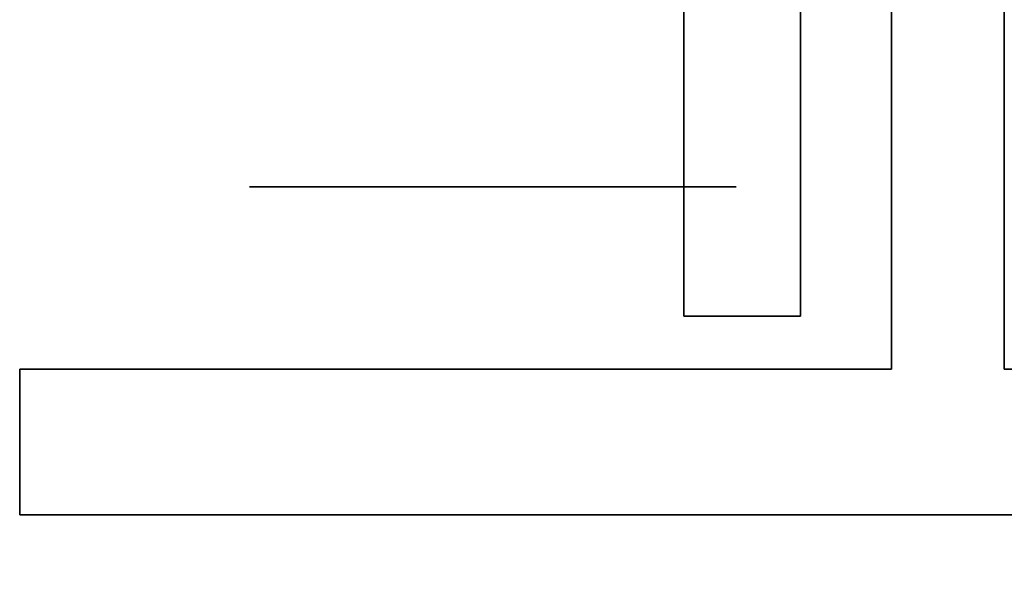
# Model space of a CAD drawing. Extents: x -1299 to -1246.9, y 2743.7 to 2747.9.
# Tile 493 of 656: x -1253.0462 to -1252.9921, y 2746.7264 to 2746.7576. Entities that reach past the tile are written whole.
import ezdxf

# ---------------------------------------------------------------- set-up
doc = ezdxf.new("R2010")
doc.units = 0
doc.header["$LTSCALE"] = 150
doc.header["$MEASUREMENT"] = 0
doc.layers.add('3DFACE_BOLT', color=7, linetype='CONTINUOUS')
doc.layers.add('3DFACE_SHAPE', color=7, linetype='CONTINUOUS')

msp = doc.modelspace()

# ---------------------------------------------------------------- linework, layer by layer
at = {"layer": '3DFACE_BOLT', "color": 1}
for points, invisible_edges in [([(-1253.033594, 2746.748449, 0.138), (-1253.026906, 2746.748449, 0.126417), (-1253.033594, 2746.738449, 0.138)], 14), ([(-1253.033594, 2746.738449, 0.138), (-1253.026906, 2746.748449, 0.126417), (-1253.026906, 2746.738449, 0.126417)], 3), ([(-1253.026906, 2746.748449, 0.149583), (-1253.033594, 2746.748449, 0.138), (-1253.026906, 2746.738449, 0.149583)], 14), ([(-1253.026906, 2746.738449, 0.149583), (-1253.033594, 2746.748449, 0.138), (-1253.033594, 2746.738449, 0.138)], 3), ([(-1253.033594, 2746.748449, 0.138), (-1253.026906, 2746.748449, 0.149583), (-1253.026906, 2746.748449, 0.126417)], 2), ([(-1253.033594, 2746.748449, 0.068), (-1253.026906, 2746.748449, 0.056417), (-1253.033594, 2746.738449, 0.068)], 14), ([(-1253.033594, 2746.738449, 0.068), (-1253.026906, 2746.748449, 0.056417), (-1253.026906, 2746.738449, 0.056417)], 3), ([(-1253.026906, 2746.748449, 0.079583), (-1253.033594, 2746.748449, 0.068), (-1253.026906, 2746.738449, 0.079583)], 14), ([(-1253.026906, 2746.738449, 0.079583), (-1253.033594, 2746.748449, 0.068), (-1253.033594, 2746.738449, 0.068)], 3), ([(-1253.033594, 2746.748449, 0.068), (-1253.026906, 2746.748449, 0.079583), (-1253.026906, 2746.748449, 0.056417)], 2), ([(-1253.026906, 2746.748449, 0.126417), (-1253.013531, 2746.748449, 0.126417), (-1253.026906, 2746.738449, 0.126417)], 14), ([(-1253.026906, 2746.738449, 0.126417), (-1253.013531, 2746.748449, 0.126417), (-1253.013531, 2746.738449, 0.126417)], 3), ([(-1253.013531, 2746.748449, 0.149583), (-1253.026906, 2746.748449, 0.149583), (-1253.013531, 2746.738449, 0.149583)], 14), ([(-1253.013531, 2746.738449, 0.149583), (-1253.026906, 2746.748449, 0.149583), (-1253.026906, 2746.738449, 0.149583)], 3), ([(-1253.026906, 2746.748449, 0.149583), (-1253.013531, 2746.748449, 0.149583), (-1253.026906, 2746.748449, 0.126417)], 14), ([(-1253.026906, 2746.748449, 0.126417), (-1253.013531, 2746.748449, 0.149583), (-1253.013531, 2746.748449, 0.126417)], 3), ([(-1253.026906, 2746.748449, 0.056417), (-1253.013531, 2746.748449, 0.056417), (-1253.026906, 2746.738449, 0.056417)], 14), ([(-1253.026906, 2746.738449, 0.056417), (-1253.013531, 2746.748449, 0.056417), (-1253.013531, 2746.738449, 0.056417)], 3), ([(-1253.013531, 2746.748449, 0.079583), (-1253.026906, 2746.748449, 0.079583), (-1253.013531, 2746.738449, 0.079583)], 14), ([(-1253.013531, 2746.738449, 0.079583), (-1253.026906, 2746.748449, 0.079583), (-1253.026906, 2746.738449, 0.079583)], 3), ([(-1253.026906, 2746.748449, 0.079583), (-1253.013531, 2746.748449, 0.079583), (-1253.026906, 2746.748449, 0.056417)], 14), ([(-1253.026906, 2746.748449, 0.056417), (-1253.013531, 2746.748449, 0.079583), (-1253.013531, 2746.748449, 0.056417)], 3), ([(-1253.013531, 2746.748449, 0.126417), (-1253.006844, 2746.748449, 0.138), (-1253.013531, 2746.738449, 0.126417)], 14), ([(-1253.013531, 2746.738449, 0.126417), (-1253.006844, 2746.748449, 0.138), (-1253.006844, 2746.738449, 0.138)], 3), ([(-1253.006844, 2746.748449, 0.138), (-1253.013531, 2746.748449, 0.149583), (-1253.006844, 2746.738449, 0.138)], 14), ([(-1253.006844, 2746.738449, 0.138), (-1253.013531, 2746.748449, 0.149583), (-1253.013531, 2746.738449, 0.149583)], 3), ([(-1253.013531, 2746.748449, 0.149583), (-1253.006844, 2746.748449, 0.138), (-1253.013531, 2746.748449, 0.126417)], 12), ([(-1253.013531, 2746.748449, 0.056417), (-1253.006844, 2746.748449, 0.068), (-1253.013531, 2746.738449, 0.056417)], 14), ([(-1253.013531, 2746.738449, 0.056417), (-1253.006844, 2746.748449, 0.068), (-1253.006844, 2746.738449, 0.068)], 3), ([(-1253.006844, 2746.748449, 0.068), (-1253.013531, 2746.748449, 0.079583), (-1253.006844, 2746.738449, 0.068)], 14), ([(-1253.006844, 2746.738449, 0.068), (-1253.013531, 2746.748449, 0.079583), (-1253.013531, 2746.738449, 0.079583)], 3), ([(-1253.013531, 2746.748449, 0.079583), (-1253.006844, 2746.748449, 0.068), (-1253.013531, 2746.748449, 0.056417)], 12), ([(-1253.033594, 2746.738449, 0.138), (-1253.026906, 2746.738449, 0.126417), (-1253.026906, 2746.738449, 0.149583)], 2), ([(-1253.033594, 2746.738449, 0.068), (-1253.026906, 2746.738449, 0.056417), (-1253.026906, 2746.738449, 0.079583)], 2), ([(-1253.028219, 2746.738449, 0.138), (-1253.027827, 2746.738449, 0.135528), (-1253.028219, 2746.688449, 0.138)], 14), ([(-1253.028219, 2746.688449, 0.138), (-1253.027827, 2746.738449, 0.135528), (-1253.027827, 2746.688449, 0.135528)], 3), ([(-1253.027827, 2746.738449, 0.140472), (-1253.028219, 2746.738449, 0.138), (-1253.027827, 2746.688449, 0.140472)], 14), ([(-1253.027827, 2746.688449, 0.140472), (-1253.028219, 2746.738449, 0.138), (-1253.028219, 2746.688449, 0.138)], 3), ([(-1253.028219, 2746.738449, 0.138), (-1253.027827, 2746.738449, 0.140472), (-1253.027827, 2746.738449, 0.135528)], 2), ([(-1253.028219, 2746.738449, 0.068), (-1253.027827, 2746.738449, 0.065528), (-1253.028219, 2746.688449, 0.068)], 14), ([(-1253.028219, 2746.688449, 0.068), (-1253.027827, 2746.738449, 0.065528), (-1253.027827, 2746.688449, 0.065528)], 3), ([(-1253.027827, 2746.738449, 0.070472), (-1253.028219, 2746.738449, 0.068), (-1253.027827, 2746.688449, 0.070472)], 14), ([(-1253.027827, 2746.688449, 0.070472), (-1253.028219, 2746.738449, 0.068), (-1253.028219, 2746.688449, 0.068)], 3), ([(-1253.028219, 2746.738449, 0.068), (-1253.027827, 2746.738449, 0.070472), (-1253.027827, 2746.738449, 0.065528)], 2), ([(-1253.027827, 2746.738449, 0.135528), (-1253.026691, 2746.738449, 0.133298), (-1253.027827, 2746.688449, 0.135528)], 14), ([(-1253.027827, 2746.688449, 0.135528), (-1253.026691, 2746.738449, 0.133298), (-1253.026691, 2746.688449, 0.133298)], 3), ([(-1253.026691, 2746.738449, 0.142702), (-1253.027827, 2746.738449, 0.140472), (-1253.026691, 2746.688449, 0.142702)], 14), ([(-1253.026691, 2746.688449, 0.142702), (-1253.027827, 2746.738449, 0.140472), (-1253.027827, 2746.688449, 0.140472)], 3), ([(-1253.027827, 2746.738449, 0.140472), (-1253.026691, 2746.738449, 0.142702), (-1253.027827, 2746.738449, 0.135528)], 14), ([(-1253.027827, 2746.738449, 0.135528), (-1253.026691, 2746.738449, 0.142702), (-1253.026691, 2746.738449, 0.133298)], 3), ([(-1253.027827, 2746.738449, 0.065528), (-1253.026691, 2746.738449, 0.063298), (-1253.027827, 2746.688449, 0.065528)], 14), ([(-1253.027827, 2746.688449, 0.065528), (-1253.026691, 2746.738449, 0.063298), (-1253.026691, 2746.688449, 0.063298)], 3), ([(-1253.026691, 2746.738449, 0.072702), (-1253.027827, 2746.738449, 0.070472), (-1253.026691, 2746.688449, 0.072702)], 14), ([(-1253.026691, 2746.688449, 0.072702), (-1253.027827, 2746.738449, 0.070472), (-1253.027827, 2746.688449, 0.070472)], 3), ([(-1253.027827, 2746.738449, 0.070472), (-1253.026691, 2746.738449, 0.072702), (-1253.027827, 2746.738449, 0.065528)], 14), ([(-1253.027827, 2746.738449, 0.065528), (-1253.026691, 2746.738449, 0.072702), (-1253.026691, 2746.738449, 0.063298)], 3), ([(-1253.026906, 2746.738449, 0.126417), (-1253.013531, 2746.738449, 0.126417), (-1253.026906, 2746.738449, 0.149583)], 14), ([(-1253.026906, 2746.738449, 0.149583), (-1253.013531, 2746.738449, 0.126417), (-1253.013531, 2746.738449, 0.149583)], 3), ([(-1253.026906, 2746.738449, 0.056417), (-1253.013531, 2746.738449, 0.056417), (-1253.026906, 2746.738449, 0.079583)], 14), ([(-1253.026906, 2746.738449, 0.079583), (-1253.013531, 2746.738449, 0.056417), (-1253.013531, 2746.738449, 0.079583)], 3), ([(-1253.026691, 2746.738449, 0.133298), (-1253.024921, 2746.738449, 0.131528), (-1253.026691, 2746.688449, 0.133298)], 14), ([(-1253.026691, 2746.688449, 0.133298), (-1253.024921, 2746.738449, 0.131528), (-1253.024921, 2746.688449, 0.131528)], 3), ([(-1253.024921, 2746.738449, 0.144472), (-1253.026691, 2746.738449, 0.142702), (-1253.024921, 2746.688449, 0.144472)], 14), ([(-1253.024921, 2746.688449, 0.144472), (-1253.026691, 2746.738449, 0.142702), (-1253.026691, 2746.688449, 0.142702)], 3), ([(-1253.026691, 2746.738449, 0.142702), (-1253.024921, 2746.738449, 0.144472), (-1253.026691, 2746.738449, 0.133298)], 14), ([(-1253.026691, 2746.738449, 0.133298), (-1253.024921, 2746.738449, 0.144472), (-1253.024921, 2746.738449, 0.131528)], 3), ([(-1253.026691, 2746.738449, 0.063298), (-1253.024921, 2746.738449, 0.061528), (-1253.026691, 2746.688449, 0.063298)], 14), ([(-1253.026691, 2746.688449, 0.063298), (-1253.024921, 2746.738449, 0.061528), (-1253.024921, 2746.688449, 0.061528)], 3), ([(-1253.024921, 2746.738449, 0.074472), (-1253.026691, 2746.738449, 0.072702), (-1253.024921, 2746.688449, 0.074472)], 14), ([(-1253.024921, 2746.688449, 0.074472), (-1253.026691, 2746.738449, 0.072702), (-1253.026691, 2746.688449, 0.072702)], 3), ([(-1253.026691, 2746.738449, 0.072702), (-1253.024921, 2746.738449, 0.074472), (-1253.026691, 2746.738449, 0.063298)], 14), ([(-1253.026691, 2746.738449, 0.063298), (-1253.024921, 2746.738449, 0.074472), (-1253.024921, 2746.738449, 0.061528)], 3), ([(-1253.024921, 2746.738449, 0.131528), (-1253.022691, 2746.738449, 0.130392), (-1253.024921, 2746.688449, 0.131528)], 14), ([(-1253.024921, 2746.688449, 0.131528), (-1253.022691, 2746.738449, 0.130392), (-1253.022691, 2746.688449, 0.130392)], 3), ([(-1253.022691, 2746.738449, 0.145608), (-1253.024921, 2746.738449, 0.144472), (-1253.022691, 2746.688449, 0.145608)], 14), ([(-1253.022691, 2746.688449, 0.145608), (-1253.024921, 2746.738449, 0.144472), (-1253.024921, 2746.688449, 0.144472)], 3), ([(-1253.024921, 2746.738449, 0.144472), (-1253.022691, 2746.738449, 0.145608), (-1253.024921, 2746.738449, 0.131528)], 14), ([(-1253.024921, 2746.738449, 0.131528), (-1253.022691, 2746.738449, 0.145608), (-1253.022691, 2746.738449, 0.130392)], 3), ([(-1253.024921, 2746.738449, 0.061528), (-1253.022691, 2746.738449, 0.060392), (-1253.024921, 2746.688449, 0.061528)], 14), ([(-1253.024921, 2746.688449, 0.061528), (-1253.022691, 2746.738449, 0.060392), (-1253.022691, 2746.688449, 0.060392)], 3), ([(-1253.022691, 2746.738449, 0.075608), (-1253.024921, 2746.738449, 0.074472), (-1253.022691, 2746.688449, 0.075608)], 14), ([(-1253.022691, 2746.688449, 0.075608), (-1253.024921, 2746.738449, 0.074472), (-1253.024921, 2746.688449, 0.074472)], 3), ([(-1253.024921, 2746.738449, 0.074472), (-1253.022691, 2746.738449, 0.075608), (-1253.024921, 2746.738449, 0.061528)], 14), ([(-1253.024921, 2746.738449, 0.061528), (-1253.022691, 2746.738449, 0.075608), (-1253.022691, 2746.738449, 0.060392)], 3), ([(-1253.022691, 2746.738449, 0.130392), (-1253.020219, 2746.738449, 0.13), (-1253.022691, 2746.688449, 0.130392)], 14), ([(-1253.022691, 2746.688449, 0.130392), (-1253.020219, 2746.738449, 0.13), (-1253.020219, 2746.688449, 0.13)], 3), ([(-1253.020219, 2746.738449, 0.146), (-1253.022691, 2746.738449, 0.145608), (-1253.020219, 2746.688449, 0.146)], 14), ([(-1253.020219, 2746.688449, 0.146), (-1253.022691, 2746.738449, 0.145608), (-1253.022691, 2746.688449, 0.145608)], 3), ([(-1253.022691, 2746.738449, 0.145608), (-1253.020219, 2746.738449, 0.146), (-1253.022691, 2746.738449, 0.130392)], 14), ([(-1253.022691, 2746.738449, 0.130392), (-1253.020219, 2746.738449, 0.146), (-1253.020219, 2746.738449, 0.13)], 3), ([(-1253.022691, 2746.738449, 0.060392), (-1253.020219, 2746.738449, 0.06), (-1253.022691, 2746.688449, 0.060392)], 14), ([(-1253.022691, 2746.688449, 0.060392), (-1253.020219, 2746.738449, 0.06), (-1253.020219, 2746.688449, 0.06)], 3), ([(-1253.020219, 2746.738449, 0.076), (-1253.022691, 2746.738449, 0.075608), (-1253.020219, 2746.688449, 0.076)], 14), ([(-1253.020219, 2746.688449, 0.076), (-1253.022691, 2746.738449, 0.075608), (-1253.022691, 2746.688449, 0.075608)], 3), ([(-1253.022691, 2746.738449, 0.075608), (-1253.020219, 2746.738449, 0.076), (-1253.022691, 2746.738449, 0.060392)], 14), ([(-1253.022691, 2746.738449, 0.060392), (-1253.020219, 2746.738449, 0.076), (-1253.020219, 2746.738449, 0.06)], 3), ([(-1253.020219, 2746.738449, 0.13), (-1253.017747, 2746.738449, 0.130392), (-1253.020219, 2746.688449, 0.13)], 14), ([(-1253.020219, 2746.688449, 0.13), (-1253.017747, 2746.738449, 0.130392), (-1253.017747, 2746.688449, 0.130392)], 3), ([(-1253.017747, 2746.738449, 0.145608), (-1253.020219, 2746.738449, 0.146), (-1253.017747, 2746.688449, 0.145608)], 14), ([(-1253.017747, 2746.688449, 0.145608), (-1253.020219, 2746.738449, 0.146), (-1253.020219, 2746.688449, 0.146)], 3), ([(-1253.020219, 2746.738449, 0.146), (-1253.017747, 2746.738449, 0.145608), (-1253.020219, 2746.738449, 0.13)], 14), ([(-1253.020219, 2746.738449, 0.13), (-1253.017747, 2746.738449, 0.145608), (-1253.017747, 2746.738449, 0.130392)], 3), ([(-1253.020219, 2746.738449, 0.06), (-1253.017747, 2746.738449, 0.060392), (-1253.020219, 2746.688449, 0.06)], 14), ([(-1253.020219, 2746.688449, 0.06), (-1253.017747, 2746.738449, 0.060392), (-1253.017747, 2746.688449, 0.060392)], 3), ([(-1253.017747, 2746.738449, 0.075608), (-1253.020219, 2746.738449, 0.076), (-1253.017747, 2746.688449, 0.075608)], 14), ([(-1253.017747, 2746.688449, 0.075608), (-1253.020219, 2746.738449, 0.076), (-1253.020219, 2746.688449, 0.076)], 3), ([(-1253.020219, 2746.738449, 0.076), (-1253.017747, 2746.738449, 0.075608), (-1253.020219, 2746.738449, 0.06)], 14), ([(-1253.020219, 2746.738449, 0.06), (-1253.017747, 2746.738449, 0.075608), (-1253.017747, 2746.738449, 0.060392)], 3), ([(-1253.017747, 2746.738449, 0.130392), (-1253.015516, 2746.738449, 0.131528), (-1253.017747, 2746.688449, 0.130392)], 14), ([(-1253.017747, 2746.688449, 0.130392), (-1253.015516, 2746.738449, 0.131528), (-1253.015516, 2746.688449, 0.131528)], 3), ([(-1253.015516, 2746.738449, 0.144472), (-1253.017747, 2746.738449, 0.145608), (-1253.015516, 2746.688449, 0.144472)], 14), ([(-1253.015516, 2746.688449, 0.144472), (-1253.017747, 2746.738449, 0.145608), (-1253.017747, 2746.688449, 0.145608)], 3), ([(-1253.017747, 2746.738449, 0.145608), (-1253.015516, 2746.738449, 0.144472), (-1253.017747, 2746.738449, 0.130392)], 14), ([(-1253.017747, 2746.738449, 0.130392), (-1253.015516, 2746.738449, 0.144472), (-1253.015516, 2746.738449, 0.131528)], 3), ([(-1253.017747, 2746.738449, 0.060392), (-1253.015516, 2746.738449, 0.061528), (-1253.017747, 2746.688449, 0.060392)], 14), ([(-1253.017747, 2746.688449, 0.060392), (-1253.015516, 2746.738449, 0.061528), (-1253.015516, 2746.688449, 0.061528)], 3), ([(-1253.015516, 2746.738449, 0.074472), (-1253.017747, 2746.738449, 0.075608), (-1253.015516, 2746.688449, 0.074472)], 14), ([(-1253.015516, 2746.688449, 0.074472), (-1253.017747, 2746.738449, 0.075608), (-1253.017747, 2746.688449, 0.075608)], 3), ([(-1253.017747, 2746.738449, 0.075608), (-1253.015516, 2746.738449, 0.074472), (-1253.017747, 2746.738449, 0.060392)], 14), ([(-1253.017747, 2746.738449, 0.060392), (-1253.015516, 2746.738449, 0.074472), (-1253.015516, 2746.738449, 0.061528)], 3), ([(-1253.015516, 2746.738449, 0.131528), (-1253.013747, 2746.738449, 0.133298), (-1253.015516, 2746.688449, 0.131528)], 14), ([(-1253.015516, 2746.688449, 0.131528), (-1253.013747, 2746.738449, 0.133298), (-1253.013747, 2746.688449, 0.133298)], 3), ([(-1253.013747, 2746.738449, 0.142702), (-1253.015516, 2746.738449, 0.144472), (-1253.013747, 2746.688449, 0.142702)], 14), ([(-1253.013747, 2746.688449, 0.142702), (-1253.015516, 2746.738449, 0.144472), (-1253.015516, 2746.688449, 0.144472)], 3), ([(-1253.015516, 2746.738449, 0.144472), (-1253.013747, 2746.738449, 0.142702), (-1253.015516, 2746.738449, 0.131528)], 14), ([(-1253.015516, 2746.738449, 0.131528), (-1253.013747, 2746.738449, 0.142702), (-1253.013747, 2746.738449, 0.133298)], 3), ([(-1253.015516, 2746.738449, 0.061528), (-1253.013747, 2746.738449, 0.063298), (-1253.015516, 2746.688449, 0.061528)], 14), ([(-1253.015516, 2746.688449, 0.061528), (-1253.013747, 2746.738449, 0.063298), (-1253.013747, 2746.688449, 0.063298)], 3), ([(-1253.013747, 2746.738449, 0.072702), (-1253.015516, 2746.738449, 0.074472), (-1253.013747, 2746.688449, 0.072702)], 14), ([(-1253.013747, 2746.688449, 0.072702), (-1253.015516, 2746.738449, 0.074472), (-1253.015516, 2746.688449, 0.074472)], 3), ([(-1253.015516, 2746.738449, 0.074472), (-1253.013747, 2746.738449, 0.072702), (-1253.015516, 2746.738449, 0.061528)], 14), ([(-1253.015516, 2746.738449, 0.061528), (-1253.013747, 2746.738449, 0.072702), (-1253.013747, 2746.738449, 0.063298)], 3), ([(-1253.013747, 2746.738449, 0.133298), (-1253.01261, 2746.738449, 0.135528), (-1253.013747, 2746.688449, 0.133298)], 14), ([(-1253.013747, 2746.688449, 0.133298), (-1253.01261, 2746.738449, 0.135528), (-1253.01261, 2746.688449, 0.135528)], 3), ([(-1253.01261, 2746.738449, 0.140472), (-1253.013747, 2746.738449, 0.142702), (-1253.01261, 2746.688449, 0.140472)], 14), ([(-1253.01261, 2746.688449, 0.140472), (-1253.013747, 2746.738449, 0.142702), (-1253.013747, 2746.688449, 0.142702)], 3), ([(-1253.013747, 2746.738449, 0.142702), (-1253.01261, 2746.738449, 0.140472), (-1253.013747, 2746.738449, 0.133298)], 14), ([(-1253.013747, 2746.738449, 0.133298), (-1253.01261, 2746.738449, 0.140472), (-1253.01261, 2746.738449, 0.135528)], 3), ([(-1253.013747, 2746.738449, 0.063298), (-1253.01261, 2746.738449, 0.065528), (-1253.013747, 2746.688449, 0.063298)], 14), ([(-1253.013747, 2746.688449, 0.063298), (-1253.01261, 2746.738449, 0.065528), (-1253.01261, 2746.688449, 0.065528)], 3), ([(-1253.01261, 2746.738449, 0.070472), (-1253.013747, 2746.738449, 0.072702), (-1253.01261, 2746.688449, 0.070472)], 14), ([(-1253.01261, 2746.688449, 0.070472), (-1253.013747, 2746.738449, 0.072702), (-1253.013747, 2746.688449, 0.072702)], 3), ([(-1253.013747, 2746.738449, 0.072702), (-1253.01261, 2746.738449, 0.070472), (-1253.013747, 2746.738449, 0.063298)], 14), ([(-1253.013747, 2746.738449, 0.063298), (-1253.01261, 2746.738449, 0.070472), (-1253.01261, 2746.738449, 0.065528)], 3), ([(-1253.013531, 2746.738449, 0.126417), (-1253.006844, 2746.738449, 0.138), (-1253.013531, 2746.738449, 0.149583)], 12), ([(-1253.013531, 2746.738449, 0.056417), (-1253.006844, 2746.738449, 0.068), (-1253.013531, 2746.738449, 0.079583)], 12), ([(-1253.01261, 2746.738449, 0.135528), (-1253.012219, 2746.738449, 0.138), (-1253.01261, 2746.688449, 0.135528)], 14), ([(-1253.01261, 2746.688449, 0.135528), (-1253.012219, 2746.738449, 0.138), (-1253.012219, 2746.688449, 0.138)], 3), ([(-1253.012219, 2746.738449, 0.138), (-1253.01261, 2746.738449, 0.140472), (-1253.012219, 2746.688449, 0.138)], 14), ([(-1253.012219, 2746.688449, 0.138), (-1253.01261, 2746.738449, 0.140472), (-1253.01261, 2746.688449, 0.140472)], 3), ([(-1253.01261, 2746.738449, 0.140472), (-1253.012219, 2746.738449, 0.138), (-1253.01261, 2746.738449, 0.135528)], 12), ([(-1253.01261, 2746.738449, 0.065528), (-1253.012219, 2746.738449, 0.068), (-1253.01261, 2746.688449, 0.065528)], 14), ([(-1253.01261, 2746.688449, 0.065528), (-1253.012219, 2746.738449, 0.068), (-1253.012219, 2746.688449, 0.068)], 3), ([(-1253.012219, 2746.738449, 0.068), (-1253.01261, 2746.738449, 0.070472), (-1253.012219, 2746.688449, 0.068)], 14), ([(-1253.012219, 2746.688449, 0.068), (-1253.01261, 2746.738449, 0.070472), (-1253.01261, 2746.688449, 0.070472)], 3), ([(-1253.01261, 2746.738449, 0.070472), (-1253.012219, 2746.738449, 0.068), (-1253.01261, 2746.738449, 0.065528)], 12)]:
    msp.add_3dface(points, dxfattribs=dict(at, invisible_edges=invisible_edges))
at = {"layer": '3DFACE_SHAPE', "color": 13}
for points, invisible_edges in [([(-1252.998319, 2746.928449, -2.8), (-1252.998319, 2746.738449, -2.8), (-1252.998319, 2746.893449, 0.0595)], 14), ([(-1252.992119, 2746.928449, 0.206), (-1252.998319, 2746.773449, 0.206), (-1252.992119, 2746.738449, 0.206)], 3), ([(-1252.998319, 2746.738449, -2.8), (-1252.998319, 2746.928449, -2.8), (-1252.992119, 2746.738449, -2.8)], 14), ([(-1252.998319, 2746.928449, -2.8), (-1252.992119, 2746.928449, -2.8), (-1252.992119, 2746.738449, -2.8)], 13), ([(-1252.992119, 2746.738449, 0.206), (-1252.992119, 2746.893449, 0.1465), (-1252.992119, 2746.928449, 0.206)], 3), ([(-1252.992119, 2746.767438, 0.06199), (-1252.992119, 2746.738449, -2.8), (-1252.992119, 2746.928449, -2.8)], 13), ([(-1252.998319, 2746.893449, 0.0595), (-1252.998319, 2746.738449, -2.8), (-1252.998319, 2746.779459, 0.06199)], 15), ([(-1252.992119, 2746.893449, 0.1465), (-1252.992119, 2746.738449, 0.206), (-1252.992119, 2746.773449, 0.1465)], 15), ([(-1253.003319, 2746.830349, 0.173), (-1253.009719, 2746.773449, 0.173), (-1253.003319, 2746.741349, 0.173)], 3), ([(-1253.003319, 2746.741349, 0.033), (-1253.009719, 2746.823949, 0.033), (-1253.003319, 2746.830349, 0.033)], 3), ([(-1253.003319, 2746.741349, 0.173), (-1253.003319, 2746.779459, 0.14401), (-1253.003319, 2746.830349, 0.173)], 3), ([(-1253.003319, 2746.830349, 0.033), (-1253.003319, 2746.767438, 0.06199), (-1253.003319, 2746.741349, 0.033)], 3), ([(-1253.009719, 2746.741349, 0.033), (-1253.009719, 2746.779459, 0.06199), (-1253.009719, 2746.823949, 0.033)], 3), ([(-1253.009719, 2746.741349, 0.033), (-1253.009719, 2746.823949, 0.033), (-1253.003319, 2746.741349, 0.033)], 2), ([(-1253.009719, 2746.773449, 0.0595), (-1253.009719, 2746.779459, 0.06199), (-1253.009719, 2746.741349, 0.033)], 14), ([(-1253.003319, 2746.773449, 0.1465), (-1253.003319, 2746.779459, 0.14401), (-1253.003319, 2746.741349, 0.173)], 14), ([(-1252.998319, 2746.738449, -2.8), (-1252.998319, 2746.773449, 0.0595), (-1252.998319, 2746.779459, 0.06199)], 13), ([(-1253.009719, 2746.773449, 0.173), (-1253.009719, 2746.767438, 0.14401), (-1253.009719, 2746.741349, 0.173)], 15), ([(-1253.009719, 2746.767438, 0.06199), (-1253.009719, 2746.773449, 0.0595), (-1253.009719, 2746.741349, 0.033)], 14), ([(-1253.009719, 2746.773449, 0.173), (-1253.009719, 2746.741349, 0.173), (-1253.003319, 2746.741349, 0.173)], 12), ([(-1253.003319, 2746.767438, 0.14401), (-1253.003319, 2746.773449, 0.1465), (-1253.003319, 2746.741349, 0.138)], 14), ([(-1253.003319, 2746.741349, 0.138), (-1253.003319, 2746.773449, 0.1465), (-1253.003319, 2746.741349, 0.173)], 15), ([(-1252.998319, 2746.773449, 0.206), (-1252.998319, 2746.767438, 0.14401), (-1252.998319, 2746.738449, 0.206)], 15), ([(-1252.998319, 2746.767438, 0.06199), (-1252.998319, 2746.773449, 0.0595), (-1252.998319, 2746.738449, -2.8)], 14), ([(-1252.998319, 2746.773449, 0.206), (-1252.998319, 2746.738449, 0.206), (-1252.992119, 2746.738449, 0.206)], 14), ([(-1252.992119, 2746.767438, 0.14401), (-1252.992119, 2746.773449, 0.1465), (-1252.992119, 2746.738449, 0.206)], 14), ([(-1253.009719, 2746.767438, 0.14401), (-1253.009719, 2746.764949, 0.138), (-1253.009719, 2746.741349, 0.173)], 14), ([(-1253.009719, 2746.741349, 0.173), (-1253.009719, 2746.764949, 0.138), (-1253.009719, 2746.767438, 0.13199)], 13), ([(-1253.009719, 2746.767438, 0.13199), (-1253.009719, 2746.764949, 0.068), (-1253.009719, 2746.741349, 0.173)], 15), ([(-1253.009719, 2746.764949, 0.068), (-1253.009719, 2746.767438, 0.06199), (-1253.009719, 2746.741349, 0.033)], 14), ([(-1253.003319, 2746.764949, 0.138), (-1253.003319, 2746.767438, 0.14401), (-1253.003319, 2746.741349, 0.138)], 14), ([(-1253.003319, 2746.764949, 0.138), (-1253.003319, 2746.741349, 0.138), (-1253.003319, 2746.767438, 0.07401)], 15), ([(-1253.003319, 2746.767438, 0.07401), (-1253.003319, 2746.741349, 0.138), (-1253.003319, 2746.764949, 0.068)], 3), ([(-1253.003319, 2746.767438, 0.06199), (-1253.003319, 2746.741349, 0.068), (-1253.003319, 2746.741349, 0.033)], 13), ([(-1253.003319, 2746.767438, 0.06199), (-1253.003319, 2746.764949, 0.068), (-1253.003319, 2746.741349, 0.068)], 14), ([(-1252.998319, 2746.767438, 0.14401), (-1252.998319, 2746.764949, 0.138), (-1252.998319, 2746.738449, 0.206)], 14), ([(-1252.998319, 2746.764949, 0.068), (-1252.998319, 2746.767438, 0.06199), (-1252.998319, 2746.738449, -2.8)], 14), ([(-1252.992119, 2746.764949, 0.138), (-1252.992119, 2746.767438, 0.14401), (-1252.992119, 2746.738449, 0.138)], 14), ([(-1252.992119, 2746.738449, 0.138), (-1252.992119, 2746.767438, 0.14401), (-1252.992119, 2746.738449, 0.206)], 15), ([(-1252.992119, 2746.764949, 0.068), (-1252.992119, 2746.738449, 0.068), (-1252.992119, 2746.767438, 0.06199)], 3), ([(-1252.992119, 2746.738449, 0.068), (-1252.992119, 2746.738449, -2.8), (-1252.992119, 2746.767438, 0.06199)], 14), ([(-1252.992119, 2746.764949, 0.138), (-1252.992119, 2746.738449, 0.138), (-1252.992119, 2746.767438, 0.07401)], 15), ([(-1252.992119, 2746.767438, 0.07401), (-1252.992119, 2746.738449, 0.138), (-1252.992119, 2746.764949, 0.068)], 3), ([(-1253.009719, 2746.764949, 0.068), (-1253.009719, 2746.741349, 0.033), (-1253.009719, 2746.741349, 0.173)], 13), ([(-1253.003319, 2746.741349, 0.138), (-1253.003319, 2746.741349, 0.068), (-1253.003319, 2746.764949, 0.068)], 14), ([(-1252.998319, 2746.738449, 0.206), (-1252.998319, 2746.764949, 0.138), (-1252.998319, 2746.738449, -2.8)], 3), ([(-1252.998319, 2746.764949, 0.068), (-1252.998319, 2746.738449, -2.8), (-1252.998319, 2746.764949, 0.138)], 15), ([(-1252.992119, 2746.738449, 0.138), (-1252.992119, 2746.738449, 0.068), (-1252.992119, 2746.764949, 0.068)], 14), ([(-1253.003319, 2746.741349, 0.033), (-1253.003319, 2746.741349, 0.068), (-1253.009719, 2746.741349, 0.033)], 2), ([(-1253.003319, 2746.741349, 0.068), (-1253.003319, 2746.741349, 0.138), (-1253.009719, 2746.741349, 0.033)], 14), ([(-1253.009719, 2746.741349, 0.033), (-1253.003319, 2746.741349, 0.138), (-1253.009719, 2746.741349, 0.173)], 3), ([(-1253.003319, 2746.741349, 0.138), (-1253.003319, 2746.741349, 0.173), (-1253.009719, 2746.741349, 0.173)], 12), ([(-1253.020219, 2746.738449, 0.206), (-1253.026229, 2746.738449, 0.14401), (-1253.046219, 2746.738449, 0.206)], 15), ([(-1253.026229, 2746.738449, 0.14401), (-1253.028719, 2746.738449, 0.138), (-1253.046219, 2746.738449, 0.206)], 14), ([(-1253.046219, 2746.738449, 0.206), (-1253.028719, 2746.738449, 0.138), (-1253.046219, 2746.738449, -2.8)], 3), ([(-1253.028719, 2746.738449, 0.068), (-1253.046219, 2746.738449, -2.8), (-1253.028719, 2746.738449, 0.138)], 15), ([(-1253.028719, 2746.738449, 0.068), (-1253.026229, 2746.738449, 0.06199), (-1253.046219, 2746.738449, -2.8)], 14), ([(-1253.046219, 2746.738449, -2.8), (-1253.026229, 2746.738449, 0.06199), (-1252.998319, 2746.738449, -2.8)], 3), ([(-1252.944219, 2746.730449, 0.206), (-1253.020219, 2746.738449, 0.206), (-1253.046219, 2746.730449, 0.206)], 3), ([(-1253.020219, 2746.738449, 0.206), (-1253.046219, 2746.738449, 0.206), (-1253.046219, 2746.730449, 0.206)], 12), ([(-1253.046219, 2746.738449, -2.8), (-1252.998319, 2746.738449, -2.8), (-1253.046219, 2746.730449, -2.8)], 2), ([(-1252.998319, 2746.738449, -2.8), (-1252.992119, 2746.738449, -2.8), (-1253.046219, 2746.730449, -2.8)], 15), ([(-1253.046219, 2746.730449, -2.8), (-1252.992119, 2746.738449, -2.8), (-1252.944219, 2746.730449, -2.8)], 3), ([(-1253.046219, 2746.730449, -2.8), (-1253.046219, 2746.730449, 0.068), (-1253.046219, 2746.738449, -2.8)], 2), ([(-1253.046219, 2746.730449, 0.068), (-1253.046219, 2746.730449, 0.138), (-1253.046219, 2746.738449, -2.8)], 14), ([(-1253.046219, 2746.738449, -2.8), (-1253.046219, 2746.730449, 0.138), (-1253.046219, 2746.738449, 0.206)], 3), ([(-1253.046219, 2746.730449, 0.138), (-1253.046219, 2746.730449, 0.206), (-1253.046219, 2746.738449, 0.206)], 12), ([(-1253.026229, 2746.738449, 0.07401), (-1253.028719, 2746.738449, 0.068), (-1253.026229, 2746.738449, 0.13199)], 14), ([(-1253.026229, 2746.738449, 0.13199), (-1253.028719, 2746.738449, 0.068), (-1253.028719, 2746.738449, 0.138)], 3), ([(-1253.026229, 2746.738449, 0.07401), (-1253.026229, 2746.730449, 0.07401), (-1253.028719, 2746.738449, 0.068)], 3), ([(-1253.026229, 2746.730449, 0.07401), (-1253.028719, 2746.730449, 0.068), (-1253.028719, 2746.738449, 0.068)], 14), ([(-1253.028719, 2746.738449, 0.068), (-1253.028719, 2746.730449, 0.068), (-1253.026229, 2746.738449, 0.06199)], 3), ([(-1253.028719, 2746.730449, 0.068), (-1253.026229, 2746.730449, 0.06199), (-1253.026229, 2746.738449, 0.06199)], 14), ([(-1253.026229, 2746.738449, 0.14401), (-1253.026229, 2746.730449, 0.14401), (-1253.028719, 2746.738449, 0.138)], 3), ([(-1253.026229, 2746.730449, 0.14401), (-1253.028719, 2746.730449, 0.138), (-1253.028719, 2746.738449, 0.138)], 14), ([(-1253.028719, 2746.738449, 0.138), (-1253.028719, 2746.730449, 0.138), (-1253.026229, 2746.738449, 0.13199)], 3), ([(-1253.028719, 2746.730449, 0.138), (-1253.026229, 2746.730449, 0.13199), (-1253.026229, 2746.738449, 0.13199)], 14), ([(-1253.020219, 2746.738449, 0.1465), (-1253.026229, 2746.738449, 0.14401), (-1253.020219, 2746.738449, 0.206)], 14), ([(-1253.026229, 2746.738449, 0.06199), (-1253.020219, 2746.738449, 0.0595), (-1252.998319, 2746.738449, -2.8)], 14), ([(-1253.020219, 2746.738449, 0.0765), (-1253.026229, 2746.738449, 0.07401), (-1253.020219, 2746.738449, 0.1295)], 14), ([(-1253.020219, 2746.738449, 0.1295), (-1253.026229, 2746.738449, 0.07401), (-1253.026229, 2746.738449, 0.13199)], 3), ([(-1253.026229, 2746.738449, 0.06199), (-1253.026229, 2746.730449, 0.06199), (-1253.020219, 2746.738449, 0.0595)], 3), ([(-1253.026229, 2746.730449, 0.06199), (-1253.020219, 2746.730449, 0.0595), (-1253.020219, 2746.738449, 0.0595)], 14), ([(-1253.020219, 2746.738449, 0.0765), (-1253.020219, 2746.730449, 0.0765), (-1253.026229, 2746.738449, 0.07401)], 3), ([(-1253.020219, 2746.730449, 0.0765), (-1253.026229, 2746.730449, 0.07401), (-1253.026229, 2746.738449, 0.07401)], 14), ([(-1253.026229, 2746.738449, 0.13199), (-1253.026229, 2746.730449, 0.13199), (-1253.020219, 2746.738449, 0.1295)], 3), ([(-1253.026229, 2746.730449, 0.13199), (-1253.020219, 2746.730449, 0.1295), (-1253.020219, 2746.738449, 0.1295)], 14), ([(-1253.020219, 2746.738449, 0.1465), (-1253.020219, 2746.730449, 0.1465), (-1253.026229, 2746.738449, 0.14401)], 3), ([(-1253.020219, 2746.730449, 0.1465), (-1253.026229, 2746.730449, 0.14401), (-1253.026229, 2746.738449, 0.14401)], 14), ([(-1252.998319, 2746.738449, -2.8), (-1253.020219, 2746.738449, 0.0595), (-1253.014208, 2746.738449, 0.06199)], 13), ([(-1252.998319, 2746.738449, 0.206), (-1253.014208, 2746.738449, 0.14401), (-1253.020219, 2746.738449, 0.206)], 3), ([(-1253.014208, 2746.738449, 0.14401), (-1253.020219, 2746.738449, 0.1465), (-1253.020219, 2746.738449, 0.206)], 14), ([(-1253.014208, 2746.738449, 0.07401), (-1253.020219, 2746.738449, 0.0765), (-1253.014208, 2746.738449, 0.13199)], 14), ([(-1253.014208, 2746.738449, 0.13199), (-1253.020219, 2746.738449, 0.0765), (-1253.020219, 2746.738449, 0.1295)], 3), ([(-1253.020219, 2746.738449, 0.0595), (-1253.020219, 2746.730449, 0.0595), (-1253.014208, 2746.738449, 0.06199)], 3), ([(-1253.020219, 2746.730449, 0.0595), (-1253.014208, 2746.730449, 0.06199), (-1253.014208, 2746.738449, 0.06199)], 14), ([(-1253.014208, 2746.738449, 0.07401), (-1253.014208, 2746.730449, 0.07401), (-1253.020219, 2746.738449, 0.0765)], 3), ([(-1253.014208, 2746.730449, 0.07401), (-1253.020219, 2746.730449, 0.0765), (-1253.020219, 2746.738449, 0.0765)], 14), ([(-1253.020219, 2746.738449, 0.1295), (-1253.020219, 2746.730449, 0.1295), (-1253.014208, 2746.738449, 0.13199)], 3), ([(-1253.020219, 2746.730449, 0.1295), (-1253.014208, 2746.730449, 0.13199), (-1253.014208, 2746.738449, 0.13199)], 14), ([(-1253.014208, 2746.738449, 0.14401), (-1253.014208, 2746.730449, 0.14401), (-1253.020219, 2746.738449, 0.1465)], 3), ([(-1253.014208, 2746.730449, 0.14401), (-1253.020219, 2746.730449, 0.1465), (-1253.020219, 2746.738449, 0.1465)], 14), ([(-1252.998319, 2746.738449, 0.206), (-1253.020219, 2746.738449, 0.206), (-1252.944219, 2746.730449, 0.206)], 14), ([(-1253.014208, 2746.738449, 0.06199), (-1253.011719, 2746.738449, 0.068), (-1252.998319, 2746.738449, -2.8)], 14), ([(-1253.014208, 2746.738449, 0.13199), (-1253.011719, 2746.738449, 0.138), (-1253.014208, 2746.738449, 0.07401)], 14), ([(-1253.014208, 2746.738449, 0.07401), (-1253.011719, 2746.738449, 0.138), (-1253.011719, 2746.738449, 0.068)], 3), ([(-1253.011719, 2746.738449, 0.138), (-1253.014208, 2746.738449, 0.14401), (-1252.998319, 2746.738449, 0.206)], 14), ([(-1253.014208, 2746.738449, 0.06199), (-1253.014208, 2746.730449, 0.06199), (-1253.011719, 2746.738449, 0.068)], 3), ([(-1253.014208, 2746.730449, 0.06199), (-1253.011719, 2746.730449, 0.068), (-1253.011719, 2746.738449, 0.068)], 14), ([(-1253.011719, 2746.738449, 0.068), (-1253.011719, 2746.730449, 0.068), (-1253.014208, 2746.738449, 0.07401)], 3), ([(-1253.011719, 2746.730449, 0.068), (-1253.014208, 2746.730449, 0.07401), (-1253.014208, 2746.738449, 0.07401)], 14), ([(-1253.014208, 2746.738449, 0.13199), (-1253.014208, 2746.730449, 0.13199), (-1253.011719, 2746.738449, 0.138)], 3), ([(-1253.014208, 2746.730449, 0.13199), (-1253.011719, 2746.730449, 0.138), (-1253.011719, 2746.738449, 0.138)], 14), ([(-1253.011719, 2746.738449, 0.138), (-1253.011719, 2746.730449, 0.138), (-1253.014208, 2746.738449, 0.14401)], 3), ([(-1253.011719, 2746.730449, 0.138), (-1253.014208, 2746.730449, 0.14401), (-1253.014208, 2746.738449, 0.14401)], 14), ([(-1253.011719, 2746.738449, 0.068), (-1252.998319, 2746.738449, 0.206), (-1252.998319, 2746.738449, -2.8)], 13), ([(-1253.011719, 2746.738449, 0.138), (-1252.998319, 2746.738449, 0.206), (-1253.011719, 2746.738449, 0.068)], 15), ([(-1252.944219, 2746.730449, 0.206), (-1252.992119, 2746.738449, 0.206), (-1252.998319, 2746.738449, 0.206)], 15), ([(-1252.978719, 2746.738449, 0.138), (-1252.992119, 2746.738449, 0.138), (-1252.976229, 2746.738449, 0.14401)], 3), ([(-1252.992119, 2746.738449, 0.138), (-1252.992119, 2746.738449, 0.206), (-1252.976229, 2746.738449, 0.14401)], 14), ([(-1252.976229, 2746.738449, 0.14401), (-1252.992119, 2746.738449, 0.206), (-1252.970219, 2746.738449, 0.206)], 13), ([(-1252.978719, 2746.738449, 0.068), (-1252.992119, 2746.738449, 0.138), (-1252.978719, 2746.738449, 0.138)], 15), ([(-1252.992119, 2746.738449, 0.138), (-1252.978719, 2746.738449, 0.068), (-1252.992119, 2746.738449, 0.068)], 3), ([(-1252.978719, 2746.738449, 0.068), (-1252.976229, 2746.738449, 0.06199), (-1252.992119, 2746.738449, 0.068)], 14), ([(-1252.992119, 2746.738449, 0.068), (-1252.976229, 2746.738449, 0.06199), (-1252.992119, 2746.738449, -2.8)], 3), ([(-1252.976229, 2746.738449, 0.06199), (-1252.970219, 2746.738449, 0.0595), (-1252.992119, 2746.738449, -2.8)], 14), ([(-1252.992119, 2746.738449, -2.8), (-1252.970219, 2746.738449, 0.0595), (-1252.964208, 2746.738449, 0.06199)], 13), ([(-1252.964208, 2746.738449, 0.06199), (-1252.961719, 2746.738449, 0.068), (-1252.992119, 2746.738449, -2.8)], 14), ([(-1252.992119, 2746.738449, -2.8), (-1252.961719, 2746.738449, 0.068), (-1252.944219, 2746.738449, -2.8)], 3), ([(-1252.970219, 2746.738449, 0.206), (-1252.992119, 2746.738449, 0.206), (-1252.944219, 2746.730449, 0.206)], 14), ([(-1252.992119, 2746.738449, -2.8), (-1252.944219, 2746.738449, -2.8), (-1252.944219, 2746.730449, -2.8)], 12), ([(-1253.028719, 2746.730449, 0.138), (-1253.026229, 2746.730449, 0.14401), (-1253.046219, 2746.730449, 0.138)], 14), ([(-1253.046219, 2746.730449, 0.138), (-1253.026229, 2746.730449, 0.14401), (-1253.046219, 2746.730449, 0.206)], 15), ([(-1253.026229, 2746.730449, 0.14401), (-1253.020219, 2746.730449, 0.1465), (-1253.046219, 2746.730449, 0.206)], 14), ([(-1253.046219, 2746.730449, 0.206), (-1253.020219, 2746.730449, 0.1465), (-1253.014208, 2746.730449, 0.14401)], 13), ([(-1253.014208, 2746.730449, 0.14401), (-1252.970219, 2746.730449, 0.1465), (-1253.046219, 2746.730449, 0.206)], 15), ([(-1252.970219, 2746.730449, 0.1465), (-1252.964208, 2746.730449, 0.14401), (-1253.046219, 2746.730449, 0.206)], 14), ([(-1253.046219, 2746.730449, 0.206), (-1252.964208, 2746.730449, 0.14401), (-1252.944219, 2746.730449, 0.206)], 3), ([(-1253.028719, 2746.730449, 0.068), (-1253.046219, 2746.730449, 0.068), (-1253.026229, 2746.730449, 0.06199)], 3), ([(-1253.046219, 2746.730449, 0.068), (-1253.046219, 2746.730449, -2.8), (-1253.026229, 2746.730449, 0.06199)], 14), ([(-1253.026229, 2746.730449, 0.06199), (-1253.046219, 2746.730449, -2.8), (-1252.944219, 2746.730449, -2.8)], 13), ([(-1253.028719, 2746.730449, 0.138), (-1253.046219, 2746.730449, 0.138), (-1253.026229, 2746.730449, 0.07401)], 15), ([(-1253.026229, 2746.730449, 0.07401), (-1253.046219, 2746.730449, 0.138), (-1253.028719, 2746.730449, 0.068)], 3), ([(-1253.046219, 2746.730449, 0.138), (-1253.046219, 2746.730449, 0.068), (-1253.028719, 2746.730449, 0.068)], 14), ([(-1253.026229, 2746.730449, 0.13199), (-1253.028719, 2746.730449, 0.138), (-1253.026229, 2746.730449, 0.07401)], 14), ([(-1252.944219, 2746.730449, -2.8), (-1253.020219, 2746.730449, 0.0595), (-1253.026229, 2746.730449, 0.06199)], 13), ([(-1253.026229, 2746.730449, 0.07401), (-1253.020219, 2746.730449, 0.0765), (-1253.026229, 2746.730449, 0.13199)], 14), ([(-1253.020219, 2746.730449, 0.0765), (-1253.020219, 2746.730449, 0.1295), (-1253.026229, 2746.730449, 0.13199)], 13), ([(-1253.014208, 2746.730449, 0.06199), (-1253.020219, 2746.730449, 0.0595), (-1252.978719, 2746.730449, 0.068)], 14), ([(-1252.978719, 2746.730449, 0.068), (-1253.020219, 2746.730449, 0.0595), (-1252.976229, 2746.730449, 0.06199)], 15), ([(-1253.020219, 2746.730449, 0.0595), (-1252.944219, 2746.730449, -2.8), (-1252.976229, 2746.730449, 0.06199)], 15), ([(-1253.014208, 2746.730449, 0.13199), (-1253.020219, 2746.730449, 0.1295), (-1253.014208, 2746.730449, 0.07401)], 14), ([(-1253.020219, 2746.730449, 0.1295), (-1253.020219, 2746.730449, 0.0765), (-1253.014208, 2746.730449, 0.07401)], 13), ([(-1252.976229, 2746.730449, 0.14401), (-1252.970219, 2746.730449, 0.1465), (-1253.014208, 2746.730449, 0.14401)], 14), ([(-1253.011719, 2746.730449, 0.068), (-1253.014208, 2746.730449, 0.06199), (-1252.978719, 2746.730449, 0.068)], 14), ([(-1253.014208, 2746.730449, 0.07401), (-1253.011719, 2746.730449, 0.068), (-1253.014208, 2746.730449, 0.13199)], 14), ([(-1253.011719, 2746.730449, 0.068), (-1252.978719, 2746.730449, 0.068), (-1253.014208, 2746.730449, 0.13199)], 15), ([(-1253.014208, 2746.730449, 0.13199), (-1252.978719, 2746.730449, 0.068), (-1253.011719, 2746.730449, 0.138)], 3), ([(-1253.014208, 2746.730449, 0.14401), (-1253.011719, 2746.730449, 0.138), (-1252.976229, 2746.730449, 0.14401)], 14), ([(-1252.978719, 2746.730449, 0.068), (-1252.976229, 2746.730449, 0.07401), (-1253.011719, 2746.730449, 0.138)], 14), ([(-1253.011719, 2746.730449, 0.138), (-1252.976229, 2746.730449, 0.07401), (-1252.978719, 2746.730449, 0.138)], 15), ([(-1253.011719, 2746.730449, 0.138), (-1252.978719, 2746.730449, 0.138), (-1252.976229, 2746.730449, 0.14401)], 13)]:
    msp.add_3dface(points, dxfattribs=dict(at, invisible_edges=invisible_edges))

doc.saveas('drawing.dxf')
